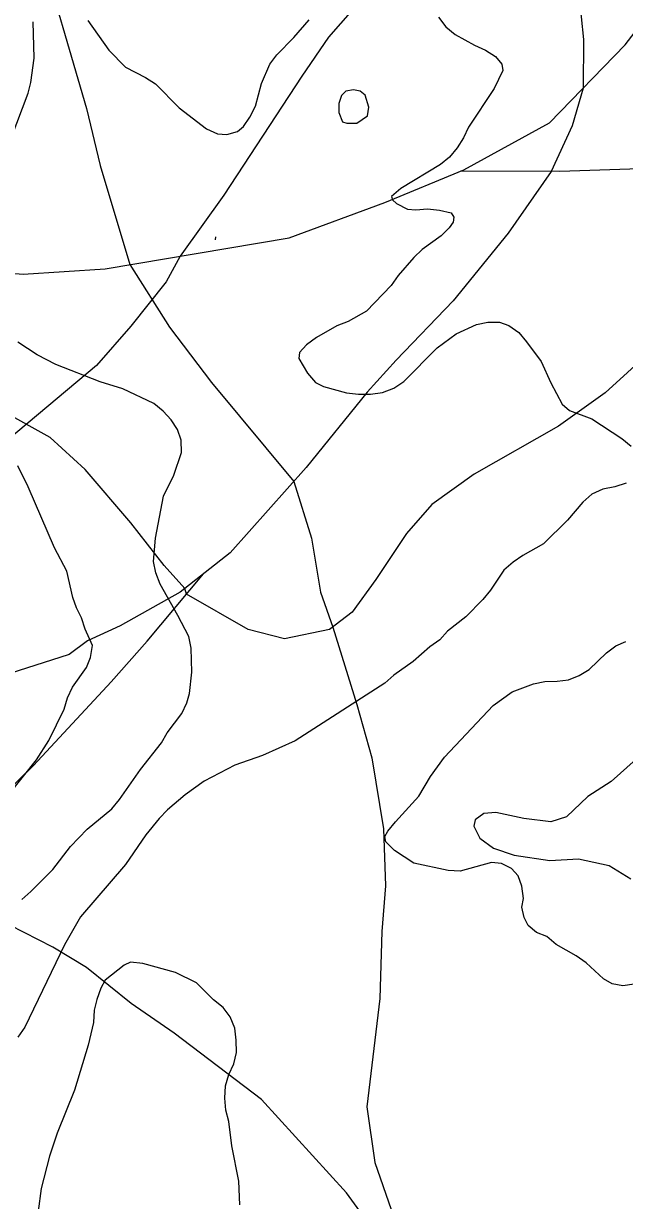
# Model space of a CAD drawing. Extents: x 282461 to 284471, y 5554090 to 5557646.
# Drawn here: x 282924.5 to 282973.4, y 5555080.4 to 5555176.2 of the extents above; entities that cross this region are included whole.
import ezdxf

# ---------------------------------------------------------------- set-up
doc = ezdxf.new("R2010")
doc.units = 0
for name, color, linetype in [('Niveau 2', 7, 'Continuous'), ('Niveau 22', 7, 'Continuous'), ('Niveau 7', 7, 'Continuous')]:
    doc.layers.add(name, color=color, linetype=linetype)

msp = doc.modelspace()

# ---------------------------------------------------------------- linework, layer by layer
at = {"layer": 'Niveau 2'}
for points in [[(282923.5, 5555166.88), (282924.9, 5555170.54), (282925.12, 5555171.41), (282925.38, 5555173.38), (282925.29, 5555176.34)], [(282929.74, 5555176.44), (282931.45, 5555174.03), (282932.8, 5555172.65), (282934.43, 5555171.8), (282935.25, 5555171.28), (282937.18, 5555169.33), (282939.4, 5555167.62), (282940.28, 5555167.22), (282941.03, 5555167.17), (282941.9, 5555167.41), (282942.41, 5555167.82), (282942.92, 5555168.58), (282943.38, 5555169.46), (282943.87, 5555171.31), (282944.55, 5555172.88), (282945.12, 5555173.64), (282946.49, 5555175.05), (282947.75, 5555176.51)], [(282958.26, 5555176.72), (282958.85, 5555175.92), (282959.61, 5555175.29), (282961.18, 5555174.43), (282962.06, 5555174.04), (282962.88, 5555173.52), (282963.41, 5555172.89), (282963.47, 5555172.37), (282962.79, 5555170.91), (282960.69, 5555167.76), (282960.29, 5555166.89), (282959.78, 5555166.07), (282959.15, 5555165.31), (282958.41, 5555164.72), (282955.19, 5555162.78), (282954.44, 5555162.13), (282954.5, 5555161.84), (282954.85, 5555161.55), (282955.73, 5555161.1), (282956.42, 5555161.05), (282957.35, 5555161.12), (282958.34, 5555161.01), (282959.27, 5555160.79), (282959.5, 5555160.44), (282959.45, 5555160.04), (282959.11, 5555159.57), (282958.48, 5555158.92), (282956.93, 5555157.81), (282956.24, 5555157.16), (282954.98, 5555155.7), (282954.41, 5555154.88), (282952.41, 5555152.78), (282950.92, 5555151.95), (282949.99, 5555151.59), (282948.33, 5555150.65), (282947.52, 5555150.06), (282946.95, 5555149.42), (282946.9, 5555148.95), (282947.61, 5555147.74), (282948.25, 5555147), (282948.9, 5555146.65), (282950.76, 5555146.15), (282951.74, 5555146.05), (282952.73, 5555146.05), (282953.71, 5555146.18), (282954.63, 5555146.54), (282955.44, 5555147.07), (282958.13, 5555149.82), (282959.68, 5555150.94), (282961.35, 5555151.71), (282962.27, 5555151.89), (282963.2, 5555151.9), (282963.96, 5555151.62), (282964.78, 5555151.05), (282965.42, 5555150.3), (282966.6, 5555148.69), (282967.38, 5555146.96), (282968.32, 5555145.23), (282968.91, 5555144.71), (282970.71, 5555144.03), (282973.17, 5555142.43), (282973.93, 5555141.8)], [(282952.58, 5555169.38), (282952.28, 5555170.36), (282951.87, 5555170.7), (282951.35, 5555170.81), (282950.71, 5555170.69), (282950.37, 5555170.34), (282950.15, 5555169.7), (282950.15, 5555168.95), (282950.45, 5555168.2), (282950.8, 5555168.08), (282951.61, 5555168.09), (282952.47, 5555168.68), (282952.58, 5555169.38)], [(282936.74, 5555139.44), (282937.35, 5555141.3), (282937.34, 5555142.29), (282937.04, 5555143.15), (282936.51, 5555143.96), (282935.87, 5555144.65), (282935.11, 5555145.28), (282932.6, 5555146.47), (282930.74, 5555147.03), (282927.14, 5555148.44), (282925.62, 5555149.23), (282924.05, 5555150.26)], [(282923.34, 5555113.48), (282925.56, 5555116.28), (282926.58, 5555117.85), (282927.82, 5555120.41), (282928.1, 5555121.34), (282928.49, 5555122.21), (282929.63, 5555123.79), (282929.96, 5555124.6), (282930.13, 5555125.59), (282929.53, 5555126.91), (282929.23, 5555127.83), (282928.82, 5555128.64), (282928.52, 5555129.5), (282928.03, 5555131.64), (282927.02, 5555133.54), (282924.88, 5555138.5), (282924.05, 5555140.22)], [(282924.38, 5555104.92), (282925.12, 5555105.56), (282926.89, 5555107.37), (282928.32, 5555109.24), (282929.69, 5555110.65), (282931.69, 5555112.29), (282932.32, 5555113.05), (282934.03, 5555115.5), (282935.74, 5555117.66), (282936.19, 5555118.47), (282937.39, 5555120.05), (282937.78, 5555120.92), (282938, 5555121.67), (282938.21, 5555123.41), (282938.13, 5555125.38), (282937.94, 5555126.31), (282937.06, 5555128.04), (282935.63, 5555130.57), (282935.28, 5555131.49), (282935.09, 5555132.42), (282935.24, 5555134.33), (282935.89, 5555137.75), (282936.74, 5555139.44)], [(282973.5, 5555138.79), (282972.58, 5555138.49), (282971.6, 5555138.3), (282970.73, 5555137.89), (282969.99, 5555137.24), (282968.73, 5555135.78), (282966.78, 5555133.85), (282965.11, 5555132.9), (282964.31, 5555132.37), (282963.56, 5555131.73), (282962.48, 5555130.1), (282961.86, 5555129.34), (282960.48, 5555127.93), (282958.99, 5555126.76)], [(282958.99, 5555126.76), (282958.36, 5555126.05), (282957.56, 5555125.47), (282956.18, 5555124.29), (282954.63, 5555123.18), (282953.89, 5555122.53), (282946.59, 5555117.82), (282943.94, 5555116.64), (282941.69, 5555115.86), (282939.21, 5555114.56), (282937.66, 5555113.44), (282936.23, 5555112.21), (282935.54, 5555111.51), (282934.46, 5555110.17), (282932.81, 5555107.77), (282929.15, 5555103.51), (282927.85, 5555101.23), (282924.63, 5555094.54), (282924.06, 5555093.72)], [(282974.17, 5555098.02), (282973.24, 5555097.9), (282972.37, 5555098.06), (282971.67, 5555098.46), (282970.26, 5555099.78), (282969.44, 5555100.35), (282967.81, 5555101.27), (282967.05, 5555101.9), (282966.23, 5555102.24), (282965.53, 5555102.81), (282965.23, 5555103.45), (282965.04, 5555104.31), (282965.15, 5555105.01), (282965.02, 5555106), (282964.72, 5555106.86), (282964.19, 5555107.44), (282963.38, 5555107.84), (282962.56, 5555107.94), (282960.02, 5555107.22), (282959.04, 5555107.27), (282956.25, 5555107.88), (282954.67, 5555108.91), (282953.96, 5555109.6), (282953.9, 5555110.06), (282954.13, 5555110.47), (282954.75, 5555111.23), (282956.64, 5555113.34), (282957.61, 5555114.92), (282958.75, 5555116.49), (282962.7, 5555120.71), (282964.25, 5555121.83), (282965.98, 5555122.48), (282966.91, 5555122.67), (282967.89, 5555122.68), (282968.82, 5555122.8), (282969.68, 5555123.16), (282970.49, 5555123.63), (282971.92, 5555124.98), (282972.67, 5555125.57), (282973.48, 5555125.92)], [(282942.09, 5555080.07), (282942.01, 5555081.99), (282941.45, 5555084.88), (282941.2, 5555086.85), (282940.95, 5555087.78), (282940.88, 5555088.76), (282940.93, 5555089.75), (282941.21, 5555090.68), (282941.6, 5555091.55), (282941.82, 5555092.48), (282941.81, 5555093.47), (282941.68, 5555094.45), (282941.32, 5555095.38), (282940.74, 5555096.13), (282939.97, 5555096.76), (282938.57, 5555098.14), (282936.87, 5555098.99), (282934.2, 5555099.72), (282933.21, 5555099.82), (282932.69, 5555099.59), (282931.14, 5555098.35), (282930.8, 5555097.71), (282930.47, 5555096.78), (282930.25, 5555095.91), (282930.2, 5555094.92), (282929.76, 5555093.06), (282928.65, 5555089.4), (282927.24, 5555085.9), (282926.62, 5555084.04), (282925.96, 5555081.42), (282925.69, 5555079.57)]]:
    msp.add_lwpolyline(points, dxfattribs=at)
at = {"layer": 'Niveau 22'}
for points in [[(282831.83, 5555177.05), (282840.05, 5555173.62), (282848.85, 5555170.09), (282855.46, 5555168.07), (282863.94, 5555165.61), (282874.38, 5555162.94), (282884.25, 5555161.1), (282889.44, 5555160.67), (282912.04, 5555156.8), (282924.49, 5555155.8), (282931.14, 5555156.24), (282946.11, 5555158.75), (282953.9, 5555161.64), (282960.31, 5555164.29), (282967.28, 5555168.11), (282973.42, 5555174.47), (282980.61, 5555183.83)], [(282925.59, 5555183.14), (282929.64, 5555169.28), (282930.74, 5555164.65), (282933.15, 5555156.58), (282936.37, 5555151.49), (282939.79, 5555147), (282946.48, 5555138.94), (282947.92, 5555134.31), (282948.67, 5555129.92), (282949.65, 5555127.08), (282951.61, 5555120.78), (282952.83, 5555116.44), (282953.78, 5555110.67), (282953.95, 5555106.03), (282953.65, 5555102.32), (282953.48, 5555096.86), (282952.43, 5555088.04), (282953.07, 5555083.52), (282954.39, 5555079.7)], [(282969.66, 5555178.61), (282970.05, 5555174.9), (282970.01, 5555170.94), (282969.12, 5555167.86), (282967.42, 5555164.15), (282963.91, 5555159.13), (282959.45, 5555153.63), (282954.81, 5555148.8), (282952.46, 5555146.19), (282947.49, 5555140.08), (282941.32, 5555133.13), (282937.24, 5555129.93), (282932.36, 5555127.2), (282929.71, 5555125.96), (282928.22, 5555124.85), (282919.99, 5555122.22)], [(282951.26, 5555177.3), (282949.32, 5555175.08), (282947.15, 5555171.92), (282940.79, 5555162.24), (282937.26, 5555157.28), (282936.1, 5555155.19), (282933.24, 5555151.57), (282930.45, 5555148.38), (282919.99, 5555139.6), (282910, 5555131.04), (282905.54, 5555127.52), (282901.95, 5555124.23), (282898.07, 5555120.49), (282895.85, 5555118.59), (282892.72, 5555115.65), (282891.22, 5555113.7)], [(283059.98, 5555171.59), (283058.24, 5555171.47), (283054.46, 5555171.62), (283046.57, 5555173.27), (283042.01, 5555173.6), (283036.68, 5555173.43), (283030.65, 5555172.67), (283024.75, 5555171.22), (283016.44, 5555168.12), (283010.67, 5555165.63), (283003.28, 5555163.11), (282998.77, 5555162.14), (282994.36, 5555161.86), (282989.14, 5555162.51), (282977.86, 5555164.48), (282968.13, 5555164.15), (282960.03, 5555164.18)], [(282940.11, 5555158.59), (282940.15, 5555158.84)], [(282975.43, 5555149.46), (282971.81, 5555146.14), (282968.02, 5555143.44), (282961.16, 5555139.52), (282957.72, 5555137.05), (282955.66, 5555134.71), (282953.16, 5555130.97), (282951.22, 5555128.29), (282949.39, 5555126.88), (282945.74, 5555126.12), (282942.78, 5555126.88), (282937.77, 5555129.77), (282937.63, 5555130.23), (282935.94, 5555132.11), (282933.23, 5555135.56), (282929.53, 5555139.9), (282926.67, 5555142.5), (282922.82, 5555144.66)], [(282865.79, 5554984.02), (282866.98, 5554992.36), (282868.14, 5554999.44), (282869.58, 5555005.01), (282871.42, 5555011.64), (282874.41, 5555018.61), (282877.8, 5555026.86), (282880.37, 5555032.57), (282883.6, 5555041.31), (282887.48, 5555050.16), (282890.18, 5555056.68), (282893.22, 5555063.55), (282899, 5555079.01), (282901.37, 5555084.6), (282903.4, 5555089.14), (282906.06, 5555093.9), (282908, 5555097.24), (282910.52, 5555100.24), (282912.97, 5555103.37), (282917.2, 5555107.88), (282925.31, 5555115.83), (282931.65, 5555122.63), (282934.56, 5555125.93), (282939.15, 5555131.43)], [(282976.02, 5555056.51), (282972.29, 5555058.1), (282967.16, 5555061.06), (282961.52, 5555066.46), (282958.35, 5555070.91), (282954.55, 5555075.88), (282950.78, 5555081.06), (282943.85, 5555088.65), (282936.77, 5555094.05), (282933.26, 5555096.45), (282929.63, 5555099.39), (282926.89, 5555101.04), (282923.39, 5555102.82), (282920.01, 5555104.71), (282916.08, 5555106.71), (282909.77, 5555108.71), (282903.82, 5555110.09), (282898.96, 5555111.5), (282894.98, 5555112.25), (282890.08, 5555112.91)]]:
    msp.add_lwpolyline(points, dxfattribs=at)
at = {"layer": 'Niveau 7'}
msp.add_lwpolyline([(282975.61, 5555117.47), (282972.28, 5555114.53), (282970.38, 5555113.29), (282968.66, 5555111.65), (282967.39, 5555111.23), (282965.18, 5555111.5), (282962.92, 5555112), (282961.93, 5555111.93), (282961.24, 5555111.41), (282961.13, 5555110.88), (282961.61, 5555109.9), (282962.72, 5555109.1), (282964.41, 5555108.54), (282967.31, 5555108.1), (282969.63, 5555108.24), (282972.13, 5555107.68), (282973.89, 5555106.6)], dxfattribs=at)

doc.saveas('drawing.dxf')
